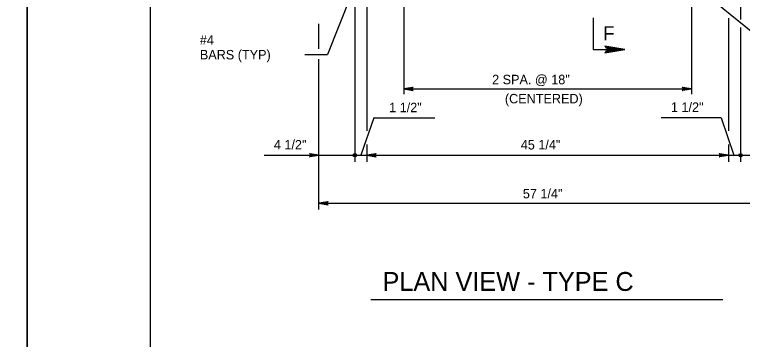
# Model space of a CAD drawing. Extents: x 2087776 to 2104538, y 970919 to 982612.
# Drawn here: x 2096040 to 2096799, y 981719 to 982058 of the extents above; entities that cross this region are included whole.
import ezdxf

# ---------------------------------------------------------------- set-up
doc = ezdxf.new("R2010")
doc.units = 0
doc.layers.add('1', color=7, linetype='Continuous')
doc.layers.add('PLT-BNDY', color=7, linetype='Continuous')

msp = doc.modelspace()

# ---------------------------------------------------------------- linework, layer by layer
at = {"layer": '1'}
for p, q in [((2096897.75, 981967.38), (2096747.28, 982089.53)), ((2096796.77, 982091.74), (2096796.77, 982053.1)), ((2096445.72, 982082.86), (2096445.72, 981975.25)), ((2096745.72, 982082.86), (2096745.72, 981975.25)), ((2096391.36, 982080.18), (2096366.06, 982016.46)), ((2096394.68, 982079.3), (2096394.68, 981904.37)), ((2096407.18, 982079.04), (2096407.18, 981937.01)), ((2096784.27, 982054.27), (2096784.27, 981937.01)), ((2096357.18, 982022.33), (2096357.18, 982048.26)), ((2096796.77, 982044.74), (2096796.77, 981904.37)), ((2096342.39, 982016.46), (2096366.06, 982016.46)), ((2096357.18, 981854.81), (2096357.18, 982011.51)), ((2096445.72, 981980.61), (2096745.72, 981980.61)), ((2096414.37, 981950.36), (2096401.04, 981911.43)), ((2096414.37, 981950.36), (2096477.93, 981950.36)), ((2096776.39, 981950.36), (2096714.11, 981950.36)), ((2096776.39, 981950.36), (2096789.72, 981911.43)), ((2096407.18, 981922.63), (2096407.18, 981904.37)), ((2096784.27, 981922.63), (2096784.27, 981904.37)), ((2096300.01, 981911.43), (2096897.92, 981911.43)), ((2096357.18, 981861.43), (2096834.27, 981861.43)), ((2096411.44, 981761.03), (2096778.37, 981761.03))]:
    msp.add_line(p, q, dxfattribs=at)
for points in [[(2098759.93, 980712.64), (2098759.93, 982563.04), (2096181.19, 982563.04), (2096181.19, 980712.64), (2098759.93, 980712.64), (2098759.93, 980799.12), (2098103.76, 980799.12), (2098103.76, 981011.32), (2098759.93, 981011.32), (2098759.93, 981106.34), (2098103.76, 981106.34), (2098103.76, 980712.64), (2098362.29, 980712.64), (2098362.29, 980799.12), (2098362.29, 980712.64), (2098614.92, 980712.64), (2098614.92, 980799.12), (2098614.92, 980758.72), (2098759.93, 980758.72)], [(2096643.14, 982054.73), (2096643.14, 982021.66), (2096676.21, 982021.66)], [(2096656.19, 982019.15), (2096656.94, 982020.59), (2096676.21, 982021.66), (2096656.19, 982019.15), (2096655.17, 982018.27), (2096676.21, 982021.66), (2096656.95, 982022.62), (2096656.25, 982024.05), (2096676.21, 982021.66), (2096655.17, 982025), (2096656.25, 982024.05)], [(2096445.72, 981980.61), (2096455.51, 981982.45), (2096455.13, 981982.18), (2096454.76, 981981.92), (2096454.56, 981981.59), (2096454.37, 981981.27), (2096454.31, 981980.94), (2096454.25, 981980.61), (2096454.31, 981980.28), (2096454.37, 981979.95), (2096454.56, 981979.63), (2096454.76, 981979.3), (2096455.13, 981979.04), (2096455.51, 981978.78), (2096445.72, 981980.61), (2096455.13, 981979.04), (2096454.76, 981979.3), (2096445.72, 981980.61), (2096454.56, 981979.63), (2096454.37, 981979.95), (2096445.72, 981980.61), (2096454.31, 981980.28), (2096454.25, 981980.61), (2096445.72, 981980.61), (2096454.31, 981980.94), (2096454.37, 981981.27), (2096445.72, 981980.61), (2096454.56, 981981.59), (2096454.76, 981981.92), (2096445.72, 981980.61), (2096455.13, 981982.18)], [(2096745.72, 981980.61), (2096735.94, 981978.78), (2096736.32, 981979.04), (2096736.69, 981979.3), (2096736.89, 981979.63), (2096737.08, 981979.95), (2096737.14, 981980.28), (2096737.19, 981980.61), (2096737.14, 981980.94), (2096737.08, 981981.27), (2096736.89, 981981.59), (2096736.69, 981981.92), (2096736.32, 981982.18), (2096735.94, 981982.45), (2096745.72, 981980.61), (2096736.32, 981982.18), (2096736.69, 981981.92), (2096745.72, 981980.61), (2096736.89, 981981.59), (2096737.08, 981981.27), (2096745.72, 981980.61), (2096737.14, 981980.94), (2096737.19, 981980.61), (2096745.72, 981980.61), (2096737.14, 981980.28), (2096737.08, 981979.95), (2096745.72, 981980.61), (2096736.89, 981979.63), (2096736.69, 981979.3), (2096745.72, 981980.61), (2096736.32, 981979.04)], [(2096357.18, 981911.43), (2096347.4, 981909.6), (2096347.78, 981909.86), (2096348.15, 981910.12), (2096348.35, 981910.45), (2096348.54, 981910.78), (2096348.6, 981911.1), (2096348.65, 981911.43), (2096348.6, 981911.76), (2096348.54, 981912.09), (2096348.35, 981912.42), (2096348.15, 981912.75), (2096347.78, 981913.01), (2096347.4, 981913.27), (2096357.18, 981911.43), (2096347.78, 981913.01), (2096348.15, 981912.75), (2096357.18, 981911.43), (2096348.35, 981912.42), (2096348.54, 981912.09), (2096357.18, 981911.43), (2096348.6, 981911.76), (2096348.65, 981911.43), (2096357.18, 981911.43), (2096348.6, 981911.1), (2096348.54, 981910.78), (2096357.18, 981911.43), (2096348.35, 981910.45), (2096348.15, 981910.12), (2096357.18, 981911.43), (2096347.78, 981909.86)], [(2096407.18, 981911.43), (2096416.96, 981913.27), (2096416.59, 981913.01), (2096416.21, 981912.75), (2096416.02, 981912.42), (2096415.82, 981912.09), (2096415.77, 981911.76), (2096415.71, 981911.43), (2096415.77, 981911.1), (2096415.82, 981910.78), (2096416.02, 981910.45), (2096416.21, 981910.12), (2096416.59, 981909.86), (2096416.96, 981909.6), (2096407.18, 981911.43), (2096416.59, 981909.86), (2096416.21, 981910.12), (2096407.18, 981911.43), (2096416.02, 981910.45), (2096415.82, 981910.78), (2096407.18, 981911.43), (2096415.77, 981911.1), (2096415.71, 981911.43), (2096407.18, 981911.43), (2096415.77, 981911.76), (2096415.82, 981912.09), (2096407.18, 981911.43), (2096416.02, 981912.42), (2096416.21, 981912.75), (2096407.18, 981911.43), (2096416.59, 981913.01)], [(2096784.27, 981911.43), (2096774.48, 981909.6), (2096774.86, 981909.86), (2096775.24, 981910.12), (2096775.43, 981910.45), (2096775.63, 981910.78), (2096775.68, 981911.1), (2096775.74, 981911.43), (2096775.68, 981911.76), (2096775.63, 981912.09), (2096775.43, 981912.42), (2096775.24, 981912.75), (2096774.86, 981913.01), (2096774.48, 981913.27), (2096784.27, 981911.43), (2096774.86, 981913.01), (2096775.24, 981912.75), (2096784.27, 981911.43), (2096775.43, 981912.42), (2096775.63, 981912.09), (2096784.27, 981911.43), (2096775.68, 981911.76), (2096775.74, 981911.43), (2096784.27, 981911.43), (2096775.68, 981911.1), (2096775.63, 981910.78), (2096784.27, 981911.43), (2096775.43, 981910.45), (2096775.24, 981910.12), (2096784.27, 981911.43), (2096774.86, 981909.86)], [(2096357.18, 981861.43), (2096366.96, 981863.27), (2096366.59, 981863.01), (2096366.21, 981862.75), (2096366.02, 981862.42), (2096365.82, 981862.09), (2096365.77, 981861.76), (2096365.71, 981861.43), (2096365.77, 981861.1), (2096365.82, 981860.78), (2096366.02, 981860.45), (2096366.21, 981860.12), (2096366.59, 981859.86), (2096366.96, 981859.6), (2096357.18, 981861.43), (2096366.59, 981859.86), (2096366.21, 981860.12), (2096357.18, 981861.43), (2096366.02, 981860.45), (2096365.82, 981860.78), (2096357.18, 981861.43), (2096365.77, 981861.1), (2096365.71, 981861.43), (2096357.18, 981861.43), (2096365.77, 981861.76), (2096365.82, 981862.09), (2096357.18, 981861.43), (2096366.02, 981862.42), (2096366.21, 981862.75), (2096357.18, 981861.43), (2096366.59, 981863.01)]]:
    msp.add_lwpolyline(points, dxfattribs=at)
for centre, radius in [((2096394.68, 981911.43), 1.75), ((2096394.68, 981911.43), 0.875), ((2096796.77, 981911.43), 1.75), ((2096796.77, 981911.43), 0.875)]:
    msp.add_circle(centre, radius, dxfattribs=at)
at = {"layer": 'PLT-BNDY'}
for points in [[(2093294.05, 982612.25), (2096053.23, 982612.25), (2096053.23, 980663.43), (2093294.05, 980663.43)], [(2096053.23, 982612.25), (2098812.42, 982612.25), (2098812.42, 980663.43), (2096053.23, 980663.43)]]:
    msp.add_lwpolyline(points, close=True, dxfattribs=at)

# ---------------------------------------------------------------- texts
at = {"layer": '1'}
for s, height, p in [('F', 14.76, (2096653.29, 982031.12)), ('#4', 9.843, (2096233.11, 982026.68)), ('BARS (TYP)', 9.843, (2096233.11, 982011.33)), ('2 SPA. @ 18"', 9.8425, (2096537.75, 981985.42)), ('(CENTERED)', 9.843, (2096551.08, 981965.5)), ('1 1/2"', 9.843, (2096724.19, 981956.64)), ('1 1/2"', 9.843, (2096430.44, 981956.3)), ('45 1/4"', 9.843, (2096567.65, 981917.43)), ('57 1/4"', 9.843, (2096569.79, 981866.47)), ('PLAN VIEW - TYPE C', 19.685, (2096423.51, 981769.98))]:
    msp.add_text(s, height=height, dxfattribs=at).set_placement(p)
msp.add_text('4 1/2"', height=9.843, rotation=360, dxfattribs=at).set_placement((2096310.27, 981917.47))

doc.saveas('drawing.dxf')
